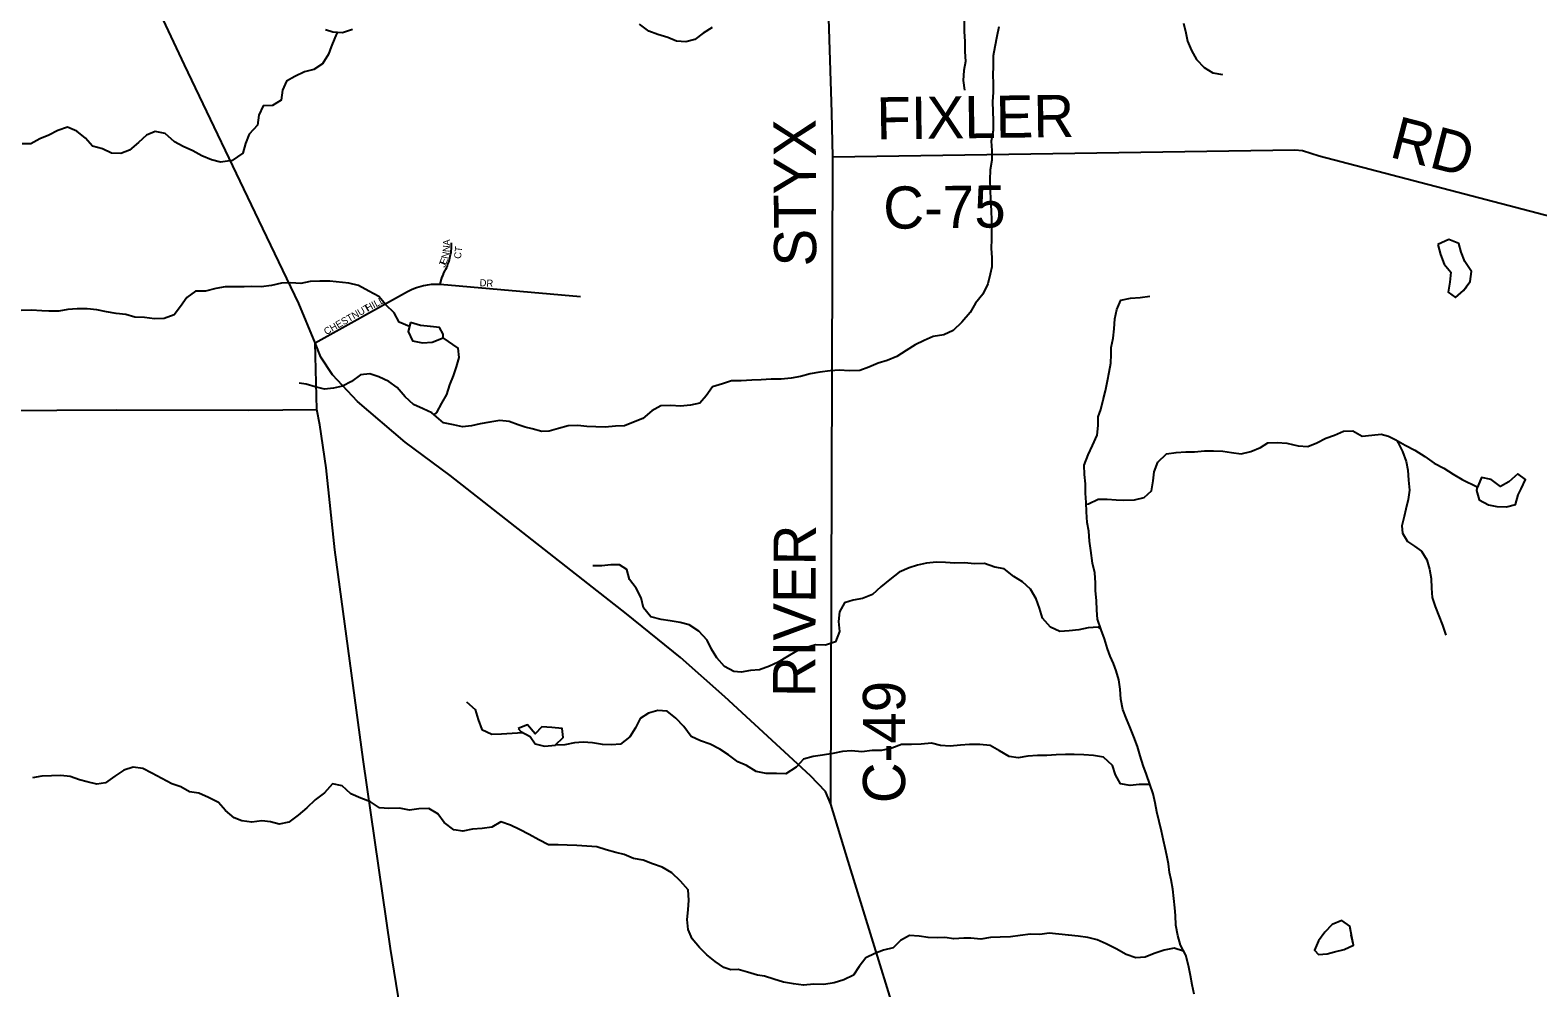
# Model space of a CAD drawing. Extents: x 1985906 to 2277390, y 930619 to 1324581.
# Drawn here: x 2154411 to 2165122, y 1117828 to 1124636 of the extents above; entities that cross this region are included whole.
import ezdxf

# ---------------------------------------------------------------- set-up
doc = ezdxf.new("R2010")
doc.units = 0
for name, color, linetype in [('GM_X_County_Road', 7, 'Continuous'), ('GM_X_County_Road_Text', 7, 'Continuous'), ('GM_X_Minor_Lake', 7, 'Continuous'), ('GM_X_Minor_River', 7, 'Continuous'), ('GM_X_State_Route', 7, 'Continuous'), ('GM_X_Township_Road', 7, 'Continuous'), ('GM_X_Township_Subdivision', 7, 'Continuous'), ('GM_X_Township_Subdivision_Text', 7, 'Continuous')]:
    doc.layers.add(name, color=color, linetype=linetype)

msp = doc.modelspace()

# ---------------------------------------------------------------- linework, layer by layer
at = {"layer": 'GM_X_County_Road'}
for points in [[(2160099, 1119135), (2160113, 1123735), (2160107, 1124051), (2160080, 1124870), (2160062, 1125455), (2160068, 1125735), (2160107, 1126330), (2160143, 1126532), (2160207, 1126874)], [(2160113, 1123735), (2163395, 1123785), (2163449, 1123779), (2163569, 1123743), (2165633, 1123203)], [(2157438, 1116249), (2157291, 1116691), (2157155, 1117125), (2157065, 1117523), (2156972, 1118109), (2156777, 1119452), (2156576, 1120941), (2156513, 1121525), (2156469, 1121830), (2156447, 1121940), (2156437, 1122413)]]:
    msp.add_lwpolyline(points, dxfattribs=at)
at = {"layer": 'GM_X_Minor_Lake'}
for points in [[(2164594, 1122786), (2164641, 1122849), (2164651, 1122921), (2164604, 1122991), (2164577, 1123058), (2164561, 1123120), (2164489, 1123147), (2164411, 1123113)], [(2164411, 1123113), (2164429, 1123041), (2164456, 1122972), (2164503, 1122915), (2164497, 1122844), (2164484, 1122772), (2164537, 1122735), (2164594, 1122786), (2164594, 1122786)], [(2164411, 1123111), (2164429, 1123041), (2164456, 1122972), (2164503, 1122915), (2164497, 1122844), (2164484, 1122772), (2164537, 1122735), (2164594, 1122786), (2164614, 1122812)], [(2164611, 1122809), (2164641, 1122849), (2164651, 1122921), (2164604, 1122991), (2164577, 1123058), (2164561, 1123120), (2164489, 1123147), (2164412, 1123113)], [(2157114, 1122558), (2157096, 1122494), (2157127, 1122428), (2157198, 1122413), (2157268, 1122418), (2157345, 1122449)], [(2157114, 1122558), (2157096, 1122494), (2157127, 1122428), (2157198, 1122413), (2157268, 1122418), (2157345, 1122449)], [(2157345, 1122449), (2157344, 1122474), (2157318, 1122521), (2157254, 1122528), (2157184, 1122537), (2157114, 1122558)], [(2157345, 1122449), (2157344, 1122474), (2157318, 1122521), (2157254, 1122528), (2157184, 1122537), (2157114, 1122558)], [(2164691, 1121389), (2164686, 1121363), (2164704, 1121296), (2164770, 1121261), (2164831, 1121250), (2164899, 1121247), (2164963, 1121264), (2164981, 1121333)], [(2164690, 1121383), (2164686, 1121363), (2164704, 1121296), (2164770, 1121261), (2164831, 1121250), (2164899, 1121247), (2164963, 1121264), (2164981, 1121333)], [(2164981, 1121333), (2165003, 1121375), (2165033, 1121442), (2164979, 1121483), (2164916, 1121426), (2164856, 1121393), (2164789, 1121441), (2164721, 1121456), (2164690, 1121383)], [(2164981, 1121333), (2165003, 1121375), (2165033, 1121442), (2164979, 1121483), (2164916, 1121426), (2164856, 1121393), (2164789, 1121441), (2164721, 1121456), (2164692, 1121388)], [(2158143, 1119553), (2158144, 1119555), (2158197, 1119609), (2158191, 1119673), (2158118, 1119680), (2158046, 1119683), (2157999, 1119633), (2157944, 1119698), (2157878, 1119671)], [(2158142, 1119552), (2158144, 1119555), (2158197, 1119609), (2158191, 1119673), (2158118, 1119680), (2158046, 1119683), (2157999, 1119633), (2157944, 1119698), (2157878, 1119671)], [(2157878, 1119671), (2157896, 1119651), (2157963, 1119616), (2157998, 1119564), (2158064, 1119547), (2158143, 1119553)], [(2157878, 1119671), (2157896, 1119651), (2157963, 1119616), (2157998, 1119564), (2158064, 1119547), (2158143, 1119553)], [(2163802, 1118179), (2163785, 1118268), (2163728, 1118307), (2163661, 1118279), (2163608, 1118224), (2163563, 1118163), (2163536, 1118097), (2163564, 1118065)], [(2163797, 1118203), (2163785, 1118268), (2163728, 1118307), (2163661, 1118279), (2163608, 1118224), (2163563, 1118163), (2163536, 1118097), (2163563, 1118065)], [(2163563, 1118065), (2163625, 1118070), (2163676, 1118085), (2163746, 1118101), (2163812, 1118132), (2163796, 1118204)], [(2163564, 1118065), (2163625, 1118070), (2163676, 1118085), (2163746, 1118101), (2163812, 1118132), (2163802, 1118179)]]:
    msp.add_lwpolyline(points, dxfattribs=at)
at = {"layer": 'GM_X_Minor_River'}
for points in [[(2161442, 1125457), (2161393, 1125403), (2161319, 1125363), (2161251, 1125341), (2161189, 1125324), (2161121, 1125316), (2161049, 1125284), (2160989, 1125240), (2160944, 1125169), (2160954, 1125097), (2160982, 1125025), (2160999, 1124953), (2161001, 1124887), (2161015, 1124817), (2161041, 1124749), (2161046, 1124699), (2161046, 1124627), (2161050, 1124555), (2161052, 1124483), (2161055, 1124413), (2161043, 1124349), (2161039, 1124277), (2161048, 1124209)], [(2156593, 1124618), (2156576, 1124580), (2156549, 1124516), (2156531, 1124464), (2156487, 1124397), (2156426, 1124355), (2156360, 1124338), (2156292, 1124306), (2156232, 1124273), (2156204, 1124209), (2156195, 1124137), (2156133, 1124100), (2156067, 1124098), (2156035, 1124030), (2156026, 1123961), (2155968, 1123897), (2155941, 1123829), (2155921, 1123762), (2155847, 1123708), (2155763, 1123697), (2155699, 1123713), (2155631, 1123742), (2155566, 1123778), (2155498, 1123808), (2155436, 1123841), (2155371, 1123901), (2155299, 1123916), (2155237, 1123890), (2155180, 1123837), (2155118, 1123783), (2155056, 1123758), (2154988, 1123760), (2154925, 1123792), (2154853, 1123811), (2154805, 1123867), (2154742, 1123917), (2154676, 1123946), (2154608, 1123922), (2154544, 1123889), (2154480, 1123863), (2154417, 1123828), (2154355, 1123828)], [(2156700, 1124639), (2156630, 1124617), (2156562, 1124620), (2156510, 1124638)], [(2159257, 1124655), (2159193, 1124615), (2159133, 1124569), (2159069, 1124552), (2159003, 1124556), (2158941, 1124582), (2158869, 1124604), (2158805, 1124629), (2158741, 1124679)], [(2161292, 1124658), (2161278, 1124590), (2161264, 1124518), (2161252, 1124454), (2161253, 1124382), (2161249, 1124312), (2161253, 1124262), (2161252, 1124194), (2161248, 1124126), (2161250, 1124058), (2161252, 1123993), (2161253, 1123921), (2161239, 1123847), (2161243, 1123781), (2161242, 1123711), (2161230, 1123643), (2161228, 1123571), (2161232, 1123501), (2161233, 1123429), (2161237, 1123351), (2161241, 1123285), (2161240, 1123217), (2161240, 1123151), (2161238, 1123083), (2161242, 1123019), (2161243, 1122954), (2161231, 1122900), (2161215, 1122832), (2161178, 1122760), (2161126, 1122694), (2161090, 1122628), (2161030, 1122561), (2160967, 1122501), (2160901, 1122469), (2160825, 1122458), (2160763, 1122430), (2160699, 1122398), (2160635, 1122359), (2160568, 1122317), (2160500, 1122287), (2160436, 1122268), (2160370, 1122240)], [(2162605, 1124684), (2162621, 1124616), (2162633, 1124556), (2162660, 1124490), (2162696, 1124426), (2162752, 1124370), (2162812, 1124333), (2162882, 1124321)], [(2157105, 1122528), (2157032, 1122560), (2156998, 1122626), (2156939, 1122683), (2156887, 1122743), (2156817, 1122781), (2156744, 1122820), (2156676, 1122836), (2156540, 1122851), (2156468, 1122851), (2156400, 1122848), (2156334, 1122834), (2156262, 1122839), (2156197, 1122837), (2156126, 1122820), (2156053, 1122812), (2155987, 1122813), (2155931, 1122811), (2155863, 1122810), (2155797, 1122812), (2155729, 1122799), (2155657, 1122781), (2155585, 1122780), (2155523, 1122736), (2155480, 1122672), (2155434, 1122611), (2155364, 1122585), (2155294, 1122584), (2155224, 1122592), (2155154, 1122595), (2155090, 1122615), (2155021, 1122622), (2154953, 1122634), (2154885, 1122647), (2154817, 1122655), (2154745, 1122655), (2154679, 1122650), (2154615, 1122638), (2154543, 1122639), (2154493, 1122641), (2154420, 1122644), (2154348, 1122642)], [(2162111, 1122513), (2162116, 1122584), (2162131, 1122650), (2162158, 1122717), (2162228, 1122730), (2162296, 1122735), (2162365, 1122744)], [(2162681, 1117784), (2162667, 1117850), (2162654, 1117916), (2162639, 1117988), (2162621, 1118060), (2162584, 1118131), (2162565, 1118201), (2162551, 1118273), (2162548, 1118343), (2162543, 1118397), (2162536, 1118463), (2162528, 1118531), (2162517, 1118596), (2162506, 1118648), (2162497, 1118710), (2162486, 1118768), (2162475, 1118824), (2162462, 1118876), (2162447, 1118942), (2162431, 1119011), (2162416, 1119079), (2162403, 1119143), (2162388, 1119207), (2162366, 1119277), (2162341, 1119344), (2162318, 1119410), (2162296, 1119478), (2162277, 1119543), (2162252, 1119613), (2162222, 1119683), (2162199, 1119740), (2162174, 1119808), (2162159, 1119880), (2162155, 1119952), (2162146, 1120018), (2162127, 1120082), (2162106, 1120135), (2162083, 1120187), (2162064, 1120239), (2162042, 1120310), (2162019, 1120374), (2161994, 1120448), (2161989, 1120514), (2161987, 1120582), (2161980, 1120650), (2161979, 1120706), (2161974, 1120778), (2161958, 1120848), (2161947, 1120938), (2161937, 1121004), (2161932, 1121074), (2161921, 1121137), (2161915, 1121213), (2161912, 1121278), (2161909, 1121344), (2161908, 1121410), (2161900, 1121478), (2161899, 1121544), (2161928, 1121616), (2161959, 1121683), (2161991, 1121756), (2161998, 1121826), (2161999, 1121886), (2162016, 1121939), (2162033, 1122007), (2162050, 1122073), (2162064, 1122142), (2162077, 1122204), (2162088, 1122268), (2162091, 1122329), (2162090, 1122381), (2162105, 1122445), (2162111, 1122513)], [(2157282, 1121901), (2157299, 1121917), (2157335, 1121983), (2157370, 1122045), (2157392, 1122114), (2157419, 1122178), (2157439, 1122242), (2157459, 1122308), (2157452, 1122376), (2157346, 1122449)], [(2160370, 1122240), (2160304, 1122216), (2160230, 1122215), (2160160, 1122219), (2160094, 1122215), (2160022, 1122204), (2159952, 1122192), (2159884, 1122174), (2159817, 1122162), (2159747, 1122155), (2159675, 1122155), (2159603, 1122151), (2159539, 1122148), (2159463, 1122144), (2159393, 1122142), (2159329, 1122121), (2159259, 1122101), (2159213, 1122037), (2159168, 1121983), (2159102, 1121970), (2159030, 1121964), (2158962, 1121968), (2158892, 1121965), (2158828, 1121929), (2158764, 1121875), (2158698, 1121848), (2158634, 1121822), (2158569, 1121820), (2158497, 1121814), (2158429, 1121815), (2158365, 1121819), (2158301, 1121825), (2158233, 1121822), (2158165, 1121804), (2158097, 1121784), (2158045, 1121782), (2157977, 1121801), (2157927, 1121813), (2157877, 1121829), (2157815, 1121855), (2157747, 1121860), (2157677, 1121848), (2157609, 1121838), (2157547, 1121823), (2157483, 1121817), (2157419, 1121829), (2157347, 1121845), (2157281, 1121902)], [(2157282, 1121901), (2157265, 1121916), (2157203, 1121944), (2157134, 1121974), (2157074, 1122029), (2157019, 1122095), (2156959, 1122139), (2156889, 1122172), (2156825, 1122192), (2156757, 1122185), (2156693, 1122139), (2156631, 1122106), (2156565, 1122090), (2156501, 1122083), (2156437, 1122101), (2156373, 1122119), (2156322, 1122126)], [(2161913, 1121267), (2161930, 1121268), (2161998, 1121301), (2162062, 1121302), (2162126, 1121296), (2162180, 1121295), (2162256, 1121296), (2162324, 1121313), (2162377, 1121362), (2162388, 1121433), (2162395, 1121497), (2162422, 1121564), (2162483, 1121625), (2162552, 1121634), (2162620, 1121639), (2162683, 1121638), (2162753, 1121646), (2162817, 1121645), (2162883, 1121642), (2162945, 1121633), (2163013, 1121623), (2163083, 1121640), (2163151, 1121669), (2163204, 1121702), (2163270, 1121704), (2163338, 1121699), (2163419, 1121680), (2163487, 1121676), (2163551, 1121703), (2163616, 1121736), (2163676, 1121757), (2163741, 1121784), (2163807, 1121788), (2163874, 1121749), (2163942, 1121756), (2164008, 1121763), (2164060, 1121750), (2164113, 1121723), (2164178, 1121686), (2164248, 1121650), (2164319, 1121605), (2164384, 1121558), (2164453, 1121521), (2164520, 1121480), (2164583, 1121442), (2164691, 1121389)], [(2164119, 1121720), (2164129, 1121702), (2164159, 1121640), (2164186, 1121570), (2164197, 1121508), (2164202, 1121436), (2164210, 1121366), (2164201, 1121300), (2164184, 1121230), (2164171, 1121179), (2164156, 1121113), (2164161, 1121061), (2164195, 1121000), (2164245, 1120968), (2164296, 1120933), (2164333, 1120870), (2164352, 1120804), (2164364, 1120738), (2164365, 1120670), (2164372, 1120604), (2164391, 1120538), (2164419, 1120473), (2164444, 1120407), (2164467, 1120336)], [(2162017, 1120380), (2161997, 1120392), (2161927, 1120388), (2161861, 1120373), (2161791, 1120366), (2161727, 1120361), (2161660, 1120391), (2161603, 1120456), (2161582, 1120526), (2161557, 1120594), (2161517, 1120661), (2161460, 1120714), (2161399, 1120753), (2161330, 1120806), (2161264, 1120819), (2161191, 1120845), (2161119, 1120842), (2161049, 1120849), (2160981, 1120847), (2160913, 1120852), (2160849, 1120855), (2160779, 1120846), (2160715, 1120832), (2160655, 1120813), (2160584, 1120784), (2160519, 1120731), (2160455, 1120679), (2160396, 1120624), (2160323, 1120595), (2160257, 1120584), (2160197, 1120566), (2160160, 1120502), (2160154, 1120433), (2160161, 1120361), (2160132, 1120289), (2160061, 1120263), (2159991, 1120266), (2159921, 1120245), (2159855, 1120221), (2159792, 1120184), (2159726, 1120143), (2159663, 1120116), (2159593, 1120090), (2159529, 1120083), (2159461, 1120072), (2159409, 1120077), (2159343, 1120112), (2159289, 1120173), (2159252, 1120236), (2159221, 1120300), (2159162, 1120363), (2159093, 1120408), (2159028, 1120426), (2158958, 1120437), (2158894, 1120446), (2158821, 1120465), (2158768, 1120530), (2158751, 1120601), (2158715, 1120669), (2158668, 1120730), (2158651, 1120802), (2158598, 1120835), (2158536, 1120834), (2158472, 1120829), (2158408, 1120829)], [(2157511, 1119861), (2157572, 1119808), (2157593, 1119736), (2157620, 1119665), (2157691, 1119632), (2157759, 1119635), (2157910, 1119644)], [(2162367, 1119276), (2162356, 1119273), (2162290, 1119273), (2162226, 1119266), (2162156, 1119279), (2162121, 1119342), (2162099, 1119410), (2162036, 1119467), (2161966, 1119480), (2161896, 1119484), (2161828, 1119487), (2161767, 1119488), (2161699, 1119485), (2161633, 1119481), (2161567, 1119480), (2161499, 1119475), (2161431, 1119464), (2161365, 1119472), (2161298, 1119513), (2161230, 1119550), (2161157, 1119557), (2161085, 1119557), (2161019, 1119554), (2160947, 1119547), (2160877, 1119551), (2160813, 1119568), (2160741, 1119561), (2160673, 1119558), (2160601, 1119558), (2160533, 1119533), (2160459, 1119516), (2160393, 1119516), (2160319, 1119507), (2160247, 1119512), (2160181, 1119508), (2160113, 1119493), (2160041, 1119482), (2159973, 1119474), (2159906, 1119455), (2159853, 1119398), (2159779, 1119349), (2159713, 1119351), (2159639, 1119352), (2159569, 1119367), (2159500, 1119409), (2159439, 1119434), (2159372, 1119485), (2159311, 1119526), (2159243, 1119561), (2159172, 1119584), (2159107, 1119616), (2159054, 1119686), (2158997, 1119745), (2158936, 1119796), (2158870, 1119800), (2158804, 1119781), (2158745, 1119744), (2158712, 1119677), (2158671, 1119612), (2158606, 1119561), (2158542, 1119556), (2158478, 1119557), (2158407, 1119569), (2158339, 1119574), (2158279, 1119571), (2158209, 1119556), (2158143, 1119553)], [(2156436, 1119166), (2156377, 1119109), (2156314, 1119055), (2156249, 1119006), (2156181, 1118991), (2156119, 1119008), (2156057, 1119015), (2155987, 1119007), (2155916, 1119016), (2155860, 1119037), (2155799, 1119090), (2155748, 1119147), (2155679, 1119182), (2155610, 1119212), (2155544, 1119221), (2155481, 1119258), (2155417, 1119279), (2155346, 1119316), (2155275, 1119354), (2155212, 1119387), (2155142, 1119396), (2155076, 1119375), (2155013, 1119332), (2154946, 1119286), (2154884, 1119275), (2154816, 1119292), (2154761, 1119307), (2154695, 1119330), (2154630, 1119338), (2154562, 1119335), (2154494, 1119334), (2154427, 1119321)], [(2162605, 1118090), (2162538, 1118110), (2162466, 1118097), (2162397, 1118073), (2162333, 1118046), (2162265, 1118043), (2162197, 1118066), (2162126, 1118106), (2162055, 1118141), (2161990, 1118170), (2161924, 1118187), (2161856, 1118197), (2161788, 1118202), (2161719, 1118211), (2161651, 1118216), (2161583, 1118208), (2161517, 1118209), (2161445, 1118200), (2161375, 1118190), (2161303, 1118189), (2161233, 1118186), (2161165, 1118175), (2161093, 1118181), (2161043, 1118182), (2160973, 1118177), (2160909, 1118186), (2160859, 1118185), (2160790, 1118186), (2160726, 1118196), (2160658, 1118201), (2160595, 1118164), (2160541, 1118113), (2160474, 1118096), (2160412, 1118072), (2160347, 1118041), (2160300, 1117980), (2160259, 1117919), (2160191, 1117886), (2160122, 1117865), (2160050, 1117853), (2159978, 1117854), (2159904, 1117848), (2159835, 1117857), (2159763, 1117870), (2159694, 1117891), (2159628, 1117911), (2159578, 1117919), (2159507, 1117939), (2159441, 1117958), (2159389, 1117957), (2159338, 1117972), (2159278, 1118015), (2159219, 1118062), (2159166, 1118115), (2159114, 1118176), (2159085, 1118244), (2159078, 1118314), (2159086, 1118384), (2159091, 1118452), (2159086, 1118526), (2159031, 1118587), (2158969, 1118646), (2158901, 1118687), (2158832, 1118710), (2158767, 1118735), (2158697, 1118747), (2158630, 1118776), (2158572, 1118791), (2158504, 1118810), (2158437, 1118831), (2158365, 1118835), (2158295, 1118840), (2158227, 1118843), (2158163, 1118844), (2158094, 1118844), (2158024, 1118881), (2157957, 1118918), (2157888, 1118953), (2157823, 1118985), (2157755, 1119008), (2157692, 1118971), (2157622, 1118962), (2157554, 1118956), (2157484, 1118943), (2157420, 1118952), (2157352, 1119003), (2157307, 1119066), (2157244, 1119103), (2157172, 1119102), (2157106, 1119092), (2157034, 1119105), (2156960, 1119104), (2156892, 1119108), (2156829, 1119151), (2156760, 1119176), (2156690, 1119207), (2156627, 1119264), (2156558, 1119278), (2156501, 1119215), (2156436, 1119166)], [(2162606, 1118088), (2162606, 1118088)]]:
    msp.add_lwpolyline(points, dxfattribs=at)
at = {"layer": 'GM_X_State_Route'}
msp.add_lwpolyline([(2160726, 1117095), (2160221, 1118728), (2160099, 1119135), (2160060, 1119225), (2159954, 1119336), (2159347, 1119896), (2159032, 1120176), (2158647, 1120487), (2157395, 1121469), (2157076, 1121707), (2156737, 1121997), (2156558, 1122185), (2156475, 1122312), (2156437, 1122413), (2156320, 1122692), (2156035, 1123284), (2155508, 1124390), (2154772, 1125958)], dxfattribs=at)
at = {"layer": 'GM_X_Township_Road'}
msp.add_lwpolyline([(2143784, 1121917), (2146988, 1121936), (2147416, 1121923), (2148304, 1121926), (2148717, 1121931), (2149343, 1121922), (2150637, 1121937), (2151810, 1121942), (2152110, 1121943), (2152923, 1121933), (2154172, 1121933), (2155026, 1121936), (2155965, 1121935), (2156447, 1121940)], dxfattribs=at)
at = {"layer": 'GM_X_Township_Subdivision'}
for points in [[(2157324, 1122830), (2157334, 1122865), (2157339, 1122881), (2157345, 1122895), (2157351, 1122910), (2157360, 1122927), (2157365, 1122937), (2157370, 1122948), (2157375, 1122959), (2157379, 1122971), (2157383, 1122982), (2157387, 1122994), (2157390, 1123005), (2157393, 1123016), (2157396, 1123028), (2157398, 1123040), (2157401, 1123054), (2157402, 1123066), (2157404, 1123080), (2157405, 1123098), (2157405, 1123123)], [(2156437, 1122413), (2157092, 1122777), (2157106, 1122784), (2157121, 1122791), (2157137, 1122799), (2157155, 1122806), (2157173, 1122812), (2157188, 1122816), (2157205, 1122820), (2157221, 1122824), (2157235, 1122826), (2157249, 1122828), (2157263, 1122830), (2157276, 1122830), (2157296, 1122831), (2157311, 1122831), (2157324, 1122830), (2158321, 1122743)]]:
    msp.add_lwpolyline(points, dxfattribs=at)

# ---------------------------------------------------------------- texts
at = {"layer": 'GM_X_County_Road_Text'}
for s, rotation, p in [('FIXLER', 0.7851, (2160425, 1123858)), ('STYX', 90.2458, (2159996, 1122956)), ('RD', 345.4817, (2164059, 1123736)), ('C-75', 0.6871, (2160473, 1123223)), ('RIVER', 89.7709, (2159988, 1119894)), ('C-49', 90, (2160627, 1119141))]:
    msp.add_text(s, height=300, rotation=rotation, dxfattribs=at).set_placement(p)
at = {"layer": 'GM_X_Township_Subdivision_Text'}
for s, rotation, p in [('N', 84.8005, (2157390, 1123056)), ('A', 89.6437, (2157394, 1123104)), ('CT', 83.6441, (2157471, 1123008)), ('J', 67.6222, (2157356, 1122944)), ('E', 69.2573, (2157365, 1122965)), ('N', 78.1874, (2157380, 1123007)), ('DR', 356.989, (2157603, 1122816)), ('CHESTNUT', 29.7471, (2156515, 1122467)), ('HILL', 28.1777, (2156810, 1122634))]:
    msp.add_text(s, height=50, rotation=rotation, dxfattribs=at).set_placement(p)

doc.saveas('drawing.dxf')
